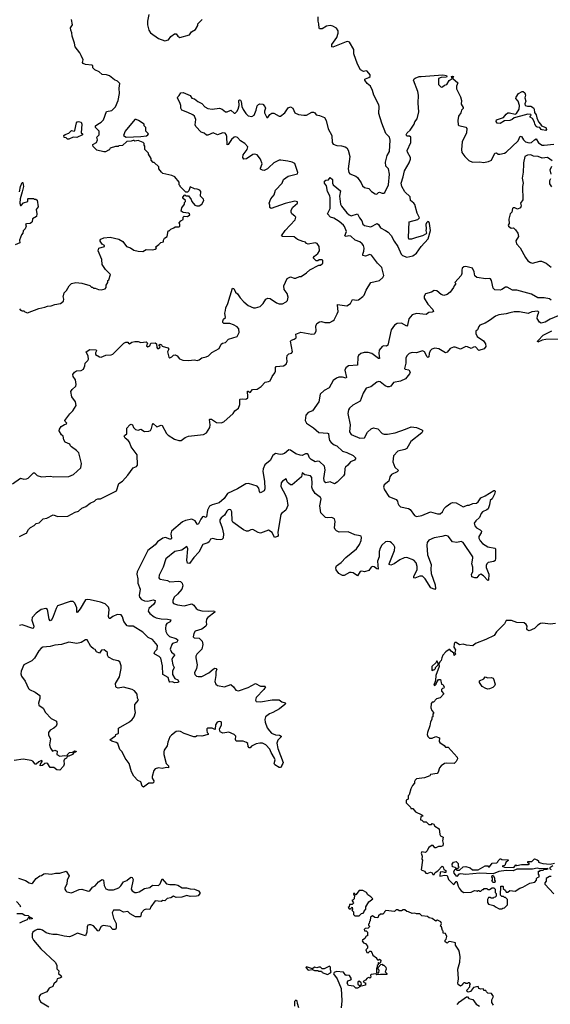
# Model space of a CAD drawing. Extents: x 2240384 to 2404287, y 351326 to 526670.
# Tile 305 of 309: x 2355358 to 2361386, y 500495 to 511693. Entities that reach past the tile are written whole.
import ezdxf

# ---------------------------------------------------------------- set-up
doc = ezdxf.new("R2010")
doc.units = 0

msp = doc.modelspace()

# ---------------------------------------------------------------- linework, layer by layer
at = {"layer": '0CON20XD'}
for points in [[(2356825, 511750), (2356809, 511675), (2356810, 511635), (2356823, 511575), (2356845, 511542), (2356935, 511480), (2357005, 511452), (2357050, 511465), (2357075, 511502), (2357115, 511530), (2357135, 511530), (2357154, 511504), (2357175, 511490), (2357285, 511520), (2357310, 511555), (2357355, 511580), (2357382, 511628), (2357380, 511645), (2357430, 511695)], [(2356907, 509113), (2356940, 509135), (2356962, 509158), (2356990, 509165), (2356990, 509185), (2357003, 509207), (2357032, 509228), (2357045, 509290), (2357055, 509290), (2357075, 509312), (2357110, 509325), (2357123, 509337), (2357165, 509337), (2357175, 509343), (2357177, 509365), (2357168, 509382), (2357190, 509405), (2357215, 509420), (2357214, 509446), (2357225, 509457), (2357265, 509454), (2357290, 509475), (2357287, 509485), (2357275, 509491), (2357215, 509498), (2357192, 509515), (2357198, 509552), (2357230, 509595), (2357230, 509615), (2357240, 509625), (2357240, 509635), (2357212, 509662), (2357210, 509675), (2357235, 509700), (2357245, 509690), (2357275, 509690), (2357307, 509647), (2357312, 509625), (2357348, 509585), (2357370, 509575), (2357395, 509574), (2357428, 509595), (2357448, 509635), (2357445, 509650), (2357412, 509685), (2357417, 509737), (2357405, 509752), (2357375, 509766), (2357345, 509770), (2357295, 509790), (2357280, 509745), (2357265, 509730), (2357245, 509730), (2357180, 509795), (2357180, 509805), (2357170, 509815), (2357170, 509845), (2357120, 509905), (2357085, 509922), (2356985, 509943), (2356967, 509957), (2356940, 509995), (2356938, 510018), (2356885, 510070), (2356875, 510070), (2356850, 510095), (2356850, 510115), (2356820, 510165), (2356820, 510175), (2356780, 510215), (2356780, 510255), (2356770, 510265), (2356770, 510285), (2356760, 510295), (2356705, 510318), (2356665, 510310), (2356655, 510320), (2356645, 510320), (2356625, 510310), (2356573, 510307), (2356525, 510260), (2356485, 510258), (2356475, 510250), (2356445, 510250), (2356385, 510230), (2356375, 510210), (2356365, 510210), (2356332, 510188), (2356315, 510188), (2356235, 510210), (2356191, 510251), (2356188, 510265), (2356190, 510275), (2356232, 510295), (2356243, 510325), (2356233, 510355), (2356260, 510385), (2356262, 510425), (2356220, 510465), (2356218, 510485), (2356244, 510506), (2356285, 510527), (2356310, 510555), (2356345, 510648), (2356405, 510660), (2356445, 510700), (2356476, 510775), (2356493, 510855), (2356488, 510915), (2356497, 510967), (2356470, 510995), (2356435, 511010), (2356378, 511055), (2356345, 511067), (2356295, 511070), (2356260, 511100), (2356213, 511123), (2356190, 511145), (2356187, 511167), (2356177, 511177), (2356105, 511183), (2356078, 511195), (2356072, 511205), (2356078, 511235), (2356057, 511287), (2356042, 511315), (2355988, 511385), (2355982, 511425), (2355953, 511505), (2355950, 511545), (2355937, 511575), (2355935, 511600), (2355958, 511635), (2355947, 511695)], [(2359251, 509805), (2359275, 509786), (2359325, 509774), (2359355, 509740), (2359395, 509712), (2359415, 509710), (2359433, 509727), (2359445, 509730), (2359475, 509719), (2359495, 509720), (2359505, 509728), (2359546, 509815), (2359560, 509935), (2359546, 509995), (2359518, 510028), (2359514, 510074), (2359531, 510149), (2359558, 510195), (2359568, 510322), (2359560, 510355), (2359517, 510397), (2359472, 510515), (2359437, 510627), (2359442, 510705), (2359438, 510725), (2359382, 510835), (2359367, 510887), (2359342, 510935), (2359306, 510966), (2359277, 511005), (2359278, 511015), (2359285, 511020), (2359325, 511034), (2359340, 511045), (2359340, 511065), (2359307, 511107), (2359295, 511110), (2359265, 511102), (2359231, 511121), (2359195, 511188), (2359152, 511305), (2359154, 511354), (2359105, 511437), (2359085, 511444), (2359065, 511442), (2358915, 511382), (2358903, 511383), (2358905, 511410), (2358959, 511491), (2358975, 511538), (2358976, 511566), (2358956, 511595), (2358915, 511618), (2358885, 511626), (2358845, 511618), (2358795, 511589), (2358765, 511589), (2358759, 511595), (2358757, 511645), (2358748, 511675), (2358750, 511725)], [(2355355, 505814), (2355425, 505848), (2355436, 505854), (2355457, 505895), (2355481, 505919), (2355521, 505939), (2355546, 505964), (2355578, 505972), (2355624, 506016), (2355666, 506024), (2355739, 506061), (2355792, 506042), (2355905, 506047), (2355988, 506092), (2356025, 506103), (2356063, 506137), (2356110, 506155), (2356157, 506193), (2356207, 506215), (2356225, 506236), (2356245, 506243), (2356275, 506242), (2356457, 506335), (2356483, 506417), (2356525, 506446), (2356588, 506512), (2356645, 506597), (2356685, 506613), (2356696, 506625), (2356692, 506745), (2356624, 506834), (2356606, 506886), (2356589, 506905), (2356556, 506935), (2356544, 506956), (2356547, 506965), (2356576, 506984), (2356575, 507048), (2356608, 507085), (2356625, 507093), (2356639, 507085), (2356649, 507055), (2356675, 507032), (2356704, 507026), (2356735, 507036), (2356775, 507010), (2356826, 507014), (2356845, 507022), (2356856, 507045), (2356865, 507090), (2356875, 507100), (2356915, 507063), (2356965, 507082), (2356976, 507076), (2357025, 506988), (2357045, 506967), (2357115, 506921), (2357165, 506906), (2357192, 506908), (2357239, 506941), (2357275, 506958), (2357445, 506976), (2357480, 506995), (2357516, 507054), (2357520, 507085), (2357514, 507145), (2357519, 507151), (2357535, 507150), (2357595, 507112), (2357645, 507109), (2357675, 507118), (2357781, 507215), (2357801, 507245), (2357844, 507276), (2357858, 507315), (2357857, 507373), (2357862, 507378), (2357885, 507382), (2357925, 507376), (2357935, 507381), (2357948, 507392), (2357950, 507405), (2357944, 507466), (2357955, 507468), (2357975, 507452), (2358002, 507485), (2358055, 507492), (2358100, 507520), (2358145, 507571), (2358185, 507576), (2358203, 507587), (2358226, 507634), (2358257, 507675), (2358264, 507695), (2358264, 507736), (2358272, 507748), (2358354, 507756), (2358384, 507775), (2358398, 507805), (2358392, 507845), (2358397, 507873), (2358415, 507893), (2358445, 507900), (2358457, 507915), (2358434, 508035), (2358445, 508048), (2358475, 508058), (2358497, 508075), (2358500, 508085), (2358493, 508117), (2358552, 508138), (2358675, 508116), (2358705, 508120), (2358715, 508127), (2358726, 508154), (2358723, 508207), (2358734, 508236), (2358765, 508257), (2358785, 508261), (2358825, 508248), (2358882, 508248), (2358915, 508266), (2358929, 508281), (2358965, 508346), (2358976, 508375), (2358967, 508445), (2358970, 508455), (2359075, 508439), (2359115, 508466), (2359138, 508512), (2359185, 508502), (2359205, 508508), (2359257, 508543), (2359271, 508559), (2359292, 508615), (2359345, 508703), (2359445, 508726), (2359485, 508762), (2359493, 508785), (2359473, 508875), (2359422, 508922), (2359353, 509013), (2359335, 509021), (2359285, 509005), (2359255, 509010), (2359255, 509025), (2359269, 509061), (2359271, 509095), (2359264, 509125), (2359247, 509145), (2359223, 509165), (2359167, 509187), (2359120, 509230), (2359095, 509236), (2359065, 509228), (2359053, 509233), (2359069, 509285), (2359049, 509339), (2359036, 509355), (2358987, 509397), (2358925, 509434), (2358888, 509448), (2358853, 509483), (2358883, 509545), (2358884, 509665), (2358880, 509690), (2358855, 509738), (2358842, 509802), (2358822, 509835), (2358822, 509855), (2358835, 509868), (2358865, 509872), (2358885, 509898), (2358910, 509875), (2358912, 509835), (2358920, 509815), (2359002, 509745), (2358990, 509685), (2359004, 509595), (2359013, 509573), (2359075, 509496), (2359102, 509472), (2359125, 509463), (2359196, 509485), (2359219, 509439), (2359245, 509405), (2359256, 509366), (2359275, 509352), (2359345, 509338), (2359418, 509375), (2359433, 509365), (2359456, 509326), (2359512, 509295), (2359545, 509275), (2359578, 509238), (2359612, 509172), (2359652, 509112), (2359692, 509025), (2359705, 509010), (2359755, 508992), (2359823, 509007), (2359865, 509036), (2359919, 509115), (2360000, 509200), (2360023, 509295), (2360014, 509374), (2360005, 509393), (2359993, 509397), (2359978, 509382), (2359973, 509365), (2359976, 509315), (2359971, 509295), (2359980, 509265), (2359975, 509258), (2359935, 509233), (2359864, 509216), (2359810, 509195), (2359780, 509195), (2359776, 509215), (2359781, 509395), (2359880, 509420), (2359899, 509441), (2359873, 509493), (2359845, 509591), (2359835, 509607), (2359796, 509635), (2359795, 509677), (2359734, 509734), (2359698, 509795), (2359691, 509835), (2359715, 509905), (2359728, 509975), (2359782, 510065), (2359798, 510105), (2359796, 510125), (2359763, 510185), (2359760, 510205), (2359802, 510295), (2359801, 510355), (2359785, 510368), (2359755, 510368), (2359748, 510385), (2359759, 510405), (2359795, 510438), (2359838, 510505), (2359848, 510532), (2359875, 510565), (2359891, 510645), (2359883, 510745), (2359887, 510835), (2359879, 510875), (2359833, 511005), (2359840, 511020), (2359852, 511028), (2359895, 511045), (2359920, 511045)], [(2359920, 511045), (2360166, 511066), (2360205, 511057), (2360211, 511045), (2360205, 511040), (2360145, 511034), (2360116, 511024), (2360116, 510955), (2360145, 510927), (2360161, 510929), (2360182, 510948), (2360211, 510955), (2360238, 511002), (2360270, 511025), (2360262, 511045), (2360275, 511050), (2360290, 511045), (2360280, 511035), (2360280, 511025), (2360337, 510975), (2360320, 510935), (2360319, 510905), (2360366, 510816), (2360376, 510775), (2360373, 510733), (2360396, 510695), (2360396, 510684), (2360377, 510665), (2360369, 510635), (2360344, 510596), (2360334, 510545), (2360338, 510498), (2360348, 510488), (2360425, 510469), (2360439, 510455), (2360432, 510405), (2360384, 510305), (2360376, 510215), (2360382, 510182), (2360416, 510136), (2360460, 510090), (2360501, 510071), (2360585, 510076), (2360625, 510070), (2360685, 510079), (2360716, 510095), (2360756, 510174), (2360775, 510177), (2360795, 510164), (2360814, 510164), (2360865, 510174), (2360883, 510185), (2361020, 510315), (2361045, 510367), (2361057, 510365), (2361080, 510325), (2361105, 510304), (2361144, 510294), (2361174, 510296), (2361205, 510326), (2361225, 510336), (2361253, 510293), (2361295, 510266), (2361315, 510264), (2361425, 510277)], [(2355275, 506413), (2355365, 506480), (2355406, 506466), (2355435, 506469), (2355455, 506480), (2355515, 506539), (2355525, 506539), (2355557, 506507), (2355605, 506492), (2355705, 506500), (2355745, 506494), (2355915, 506496), (2355970, 506520), (2356054, 506596), (2356060, 506645), (2356028, 506768), (2356002, 506795), (2355945, 506833), (2355933, 506845), (2355928, 506865), (2355875, 506889), (2355858, 506915), (2355852, 506955), (2355832, 506972), (2355807, 507015), (2355809, 507035), (2355828, 507065), (2355865, 507090), (2355888, 507095), (2355892, 507105), (2355874, 507124), (2355872, 507135), (2355928, 507212), (2355963, 507245), (2356001, 507305), (2355993, 507345), (2355949, 507405), (2355940, 507465), (2355954, 507486), (2355995, 507523), (2356000, 507545), (2355992, 507595), (2355966, 507635), (2355963, 507657), (2355981, 507685), (2356002, 507698), (2356056, 507704), (2356082, 507718), (2356096, 507755), (2356100, 507785), (2356133, 507815), (2356138, 507832), (2356134, 507865), (2356112, 507915), (2356155, 507943), (2356228, 507938), (2356232, 507925), (2356218, 507902), (2356220, 507885), (2356265, 507857), (2356285, 507853), (2356335, 507876), (2356395, 507880), (2356415, 507889), (2356542, 508015), (2356565, 508027), (2356587, 508027), (2356594, 508014), (2356605, 508008), (2356633, 508027), (2356665, 508032), (2356705, 508032), (2356735, 508020), (2356795, 508028), (2356808, 508015), (2356800, 507985), (2356815, 507973), (2356835, 507983), (2356848, 508012), (2356895, 508017), (2356910, 508005), (2356914, 507965), (2356924, 507954), (2356936, 507954), (2356948, 507965), (2356952, 507975), (2356942, 507985), (2356942, 507995), (2356955, 508002), (2356968, 507995), (2356975, 507980), (2357039, 507959), (2357052, 507945), (2357036, 507914), (2357051, 507855), (2357065, 507846), (2357085, 507858), (2357105, 507876), (2357125, 507880), (2357145, 507868), (2357174, 507834), (2357211, 507821), (2357275, 507818), (2357344, 507824), (2357375, 507817), (2357398, 507825), (2357425, 507847), (2357475, 507857), (2357501, 507869), (2357542, 507908), (2357622, 507955), (2357646, 508004), (2357660, 508015), (2357695, 508023), (2357729, 508061), (2357829, 508091), (2357852, 508135), (2357847, 508177), (2357829, 508199), (2357785, 508223), (2357745, 508236), (2357677, 508237), (2357667, 508247), (2357664, 508265), (2357673, 508285), (2357696, 508305), (2357687, 508355), (2357697, 508385), (2357698, 508415), (2357723, 508465), (2357775, 508638), (2357792, 508635), (2357809, 508595), (2357833, 508573), (2357861, 508531), (2357905, 508482), (2357955, 508442), (2358015, 508416), (2358035, 508414), (2358088, 508432), (2358125, 508465), (2358155, 508515), (2358175, 508527), (2358205, 508521), (2358275, 508474), (2358305, 508463), (2358345, 508463), (2358385, 508483), (2358400, 508500), (2358406, 508536), (2358395, 508578), (2358362, 508625), (2358358, 508665), (2358395, 508751), (2358435, 508769), (2358475, 508752), (2358495, 508752), (2358535, 508772), (2358555, 508773), (2358615, 508812), (2358655, 508848), (2358755, 508900), (2358775, 508900), (2358800, 508925), (2358800, 508955), (2358795, 508960), (2358758, 508962), (2358745, 508950), (2358725, 508950), (2358692, 508985), (2358707, 509005), (2358746, 509034), (2358765, 509064), (2358759, 509115), (2358737, 509147), (2358714, 509154), (2358635, 509140), (2358617, 509147), (2358605, 509162), (2358575, 509169), (2358515, 509194), (2358475, 509222), (2358342, 509225), (2358331, 509235), (2358375, 509296), (2358489, 509415), (2358493, 509445), (2358485, 509459), (2358451, 509485), (2358442, 509505), (2358442, 509525), (2358461, 509559), (2358512, 509605), (2358515, 509620), (2358485, 509629), (2358375, 509604), (2358215, 509544), (2358198, 509555), (2358200, 509585), (2358192, 509605), (2358211, 509655), (2358248, 509702), (2358265, 509754), (2358341, 509835), (2358356, 509875), (2358408, 509912), (2358515, 509940), (2358517, 509955), (2358485, 510058), (2358455, 510074), (2358405, 510084), (2358325, 510096), (2358305, 510094), (2358245, 510066), (2358188, 510012), (2358171, 509995), (2358135, 509979), (2358115, 509980), (2358095, 509992), (2358092, 510005), (2358114, 510055), (2358092, 510105), (2358056, 510156), (2358025, 510163), (2358005, 510159), (2357935, 510112), (2357904, 510105), (2357894, 510124), (2357898, 510155), (2357943, 510215), (2357949, 510245), (2357915, 510283), (2357867, 510315), (2357832, 510352), (2357815, 510359), (2357795, 510356), (2357765, 510329), (2357725, 510272), (2357715, 510268), (2357712, 510365), (2357705, 510388), (2357691, 510401), (2357665, 510406), (2357605, 510382), (2357555, 510404), (2357495, 510379), (2357479, 510379), (2357455, 510401), (2357418, 510415), (2357359, 510479), (2357352, 510495), (2357357, 510557), (2357342, 510595), (2357325, 510611), (2357269, 510639), (2357199, 510665), (2357187, 510685), (2357188, 510715), (2357181, 510741), (2357150, 510805), (2357153, 510817), (2357169, 510831), (2357188, 510862), (2357215, 510866), (2357295, 510831), (2357312, 510802), (2357345, 510792), (2357382, 510762), (2357425, 510739), (2357461, 510701), (2357495, 510683), (2357545, 510676), (2357626, 510686), (2357659, 510675), (2357695, 510643), (2357715, 510644), (2357755, 510663), (2357795, 510629), (2357805, 510630), (2357823, 510647), (2357838, 510675), (2357850, 510715), (2357847, 510773), (2357855, 510780), (2357865, 510778), (2357875, 510762), (2357882, 510705), (2357895, 510673), (2357926, 510625), (2357955, 510600), (2357995, 510591), (2358022, 510605), (2358046, 510664), (2358057, 510713), (2358071, 510729), (2358085, 510734), (2358120, 510730), (2358144, 510704), (2358150, 510685), (2358137, 510653), (2358138, 510635), (2358165, 510580), (2358175, 510580), (2358201, 510615), (2358222, 510628), (2358245, 510629), (2358305, 510594), (2358322, 510595), (2358371, 510635), (2358409, 510691), (2358435, 510701), (2358461, 510685), (2358485, 510634), (2358525, 510614), (2358584, 510606), (2358615, 510608), (2358675, 510640), (2358695, 510642), (2358709, 510635), (2358725, 510610), (2358765, 510604), (2358819, 510579), (2358840, 510545), (2358861, 510451), (2358904, 510374), (2358909, 510295), (2358918, 510278), (2358961, 510261), (2359015, 510258), (2359055, 510247), (2359074, 510234), (2359089, 510209), (2359108, 510135), (2359091, 509995), (2359098, 509955), (2359110, 509941), (2359175, 509913), (2359195, 509898), (2359238, 509838), (2359251, 509805)], [(2361335, 510434), (2361295, 510439), (2361282, 510445), (2361267, 510467), (2361235, 510470), (2361225, 510478), (2361209, 510505), (2361208, 510528), (2361185, 510568), (2361158, 510585), (2361158, 510595), (2361168, 510605), (2361165, 510616), (2361125, 510619), (2361105, 510609), (2360975, 510577), (2360954, 510556), (2360925, 510546), (2360865, 510543), (2360815, 510511), (2360784, 510515), (2360772, 510535), (2360774, 510555), (2360855, 510579), (2360885, 510618), (2360905, 510633), (2360924, 510634), (2360985, 510620), (2361003, 510627), (2361032, 510675), (2361037, 510715), (2361020, 510765), (2360996, 510795), (2360997, 510813), (2361024, 510855), (2361065, 510877), (2361076, 510875), (2361095, 510859), (2361104, 510835), (2361096, 510805), (2361107, 510765), (2361097, 510735), (2361102, 510715), (2361125, 510708), (2361165, 510709), (2361195, 510691), (2361204, 510675), (2361208, 510638), (2361225, 510612), (2361234, 510575), (2361252, 510532), (2361274, 510504), (2361286, 510486), (2361336, 510466), (2361341, 510445), (2361335, 510434)], [(2355915, 510332), (2355900, 510335), (2355885, 510350), (2355862, 510352), (2355860, 510375), (2355873, 510387), (2355915, 510402), (2355945, 510432), (2355975, 510426), (2355985, 510433), (2356002, 510518), (2356010, 510530), (2356026, 510534), (2356055, 510526), (2356064, 510504), (2356056, 510406), (2356070, 510395), (2356072, 510385), (2356006, 510354), (2355965, 510358), (2355915, 510332)], [(2356568, 510358), (2356735, 510364), (2356797, 510373), (2356815, 510382), (2356822, 510395), (2356790, 510425), (2356790, 510465), (2356770, 510485), (2356770, 510505), (2356707, 510547), (2356682, 510558), (2356665, 510558), (2356554, 510426), (2356537, 510375), (2356568, 510358)], [(2361406, 510086), (2361355, 510124), (2361295, 510119), (2361248, 510138), (2361195, 510139), (2361164, 510154), (2361125, 510153), (2361095, 510137), (2361080, 510065), (2361083, 510015), (2361076, 509994), (2361078, 509958), (2361068, 509892), (2361076, 509835), (2361071, 509795), (2361073, 509645), (2361048, 509605), (2361053, 509575), (2361046, 509554), (2361015, 509538), (2360983, 509553), (2360965, 509552), (2360958, 509545), (2360948, 509505), (2360930, 509485), (2360916, 509425), (2360918, 509375), (2360908, 509355), (2360910, 509345), (2360943, 509323), (2360968, 509325), (2360992, 509302), (2361016, 509265), (2361024, 509225), (2360994, 509176), (2361000, 509145), (2361045, 509097), (2361105, 508987), (2361132, 508952), (2361160, 508930), (2361185, 508922), (2361265, 508946), (2361285, 508946), (2361339, 508925), (2361395, 508880)], [(2361394, 509935), (2361384, 509985), (2361404, 510025)], [(2355354, 509736), (2355366, 509795), (2355385, 509840), (2355395, 509840), (2355399, 509795), (2355384, 509736), (2355362, 509655), (2355360, 509605), (2355365, 509580), (2355375, 509580), (2355399, 509611), (2355450, 509625), (2355450, 509655), (2355455, 509660), (2355515, 509660), (2355523, 509653), (2355542, 509652), (2355555, 509640), (2355566, 509565), (2355546, 509534), (2355553, 509485), (2355548, 509455), (2355504, 509426), (2355500, 509395), (2355492, 509385), (2355475, 509374), (2355435, 509372), (2355424, 509366), (2355430, 509345), (2355418, 509315), (2355398, 509292), (2355392, 509265), (2355377, 509245), (2355357, 509185), (2355360, 509155), (2355307, 509133)], [(2361405, 509790), (2361382, 509825), (2361381, 509865), (2361390, 509885)], [(2355356, 508406), (2355365, 508390), (2355375, 508390), (2355385, 508380), (2355405, 508380), (2355415, 508370), (2355445, 508360), (2355575, 508408), (2355645, 508422), (2355674, 508436), (2355715, 508438), (2355755, 508452), (2355820, 508465), (2355857, 508493), (2355860, 508515), (2355850, 508545), (2355857, 508553), (2355862, 508585), (2355889, 508611), (2355918, 508665), (2355945, 508692), (2355995, 508702), (2356065, 508698), (2356155, 508670), (2356175, 508650), (2356185, 508650), (2356195, 508640), (2356215, 508640), (2356253, 508623), (2356285, 508622), (2356328, 508632), (2356340, 508645), (2356340, 508675), (2356360, 508705), (2356360, 508725), (2356370, 508735), (2356390, 508795), (2356331, 508851), (2356295, 508910), (2356290, 508965), (2356248, 509065), (2356257, 509093), (2356320, 509115), (2356320, 509125), (2356295, 509138), (2356270, 509175), (2356270, 509185), (2356280, 509195), (2356315, 509212), (2356385, 509218), (2356485, 509198), (2356529, 509169), (2356570, 509115), (2356615, 509098), (2356653, 509073), (2356705, 509060), (2356755, 509058), (2356795, 509080), (2356865, 509077), (2356896, 509084), (2356910, 509095), (2356900, 509105), (2356907, 509113)], [(2361394, 508504), (2361375, 508517), (2361315, 508530), (2361245, 508528), (2361172, 508572), (2361006, 508616), (2360955, 508618), (2360895, 508651), (2360875, 508650), (2360836, 508624), (2360815, 508618), (2360755, 508621), (2360738, 508638), (2360718, 508725), (2360705, 508744), (2360695, 508750), (2360655, 508746), (2360552, 508762), (2360529, 508779), (2360519, 508825), (2360500, 508865), (2360426, 508886), (2360405, 508882), (2360386, 508865), (2360379, 508845), (2360380, 508805), (2360372, 508785), (2360300, 508705), (2360310, 508695), (2360308, 508685), (2360293, 508667), (2360287, 508645), (2360247, 508593), (2360215, 508568), (2360175, 508556), (2360146, 508566), (2360095, 508608), (2360065, 508614), (2360035, 508594), (2359967, 508573), (2359951, 508549), (2359953, 508525), (2359995, 508459), (2360051, 508395), (2360057, 508373), (2360044, 508366), (2360005, 508364), (2359975, 508340), (2359865, 508353), (2359815, 508336), (2359780, 508290), (2359762, 508218), (2359755, 508208), (2359695, 508241), (2359645, 508236), (2359615, 508219), (2359579, 508165), (2359540, 507990), (2359525, 507978), (2359495, 507982), (2359475, 507974), (2359442, 507935), (2359438, 507895), (2359445, 507840), (2359435, 507840), (2359357, 507897), (2359315, 507907), (2359271, 507909), (2359232, 507898), (2359205, 507875), (2359200, 507855), (2359196, 507764), (2359095, 507756), (2359062, 507735), (2359053, 507705), (2359070, 507625), (2359067, 507615), (2359025, 507627), (2358985, 507627), (2358955, 507616), (2358920, 507590), (2358874, 507506), (2358815, 507475), (2358772, 507435), (2358756, 507345), (2358685, 507246), (2358635, 507224), (2358608, 507195), (2358600, 507135), (2358615, 507105), (2358695, 507049), (2358755, 506997), (2358855, 506991), (2358865, 506986), (2358868, 506945), (2358879, 506905), (2358895, 506885), (2358931, 506859), (2358959, 506845), (2359024, 506785), (2359075, 506770), (2359145, 506737), (2359176, 506705), (2359160, 506685), (2359114, 506665), (2359084, 506625), (2359058, 506605), (2359051, 506589), (2359046, 506525), (2359036, 506504), (2358965, 506432), (2358935, 506414), (2358886, 506436), (2358837, 506427), (2358819, 506435), (2358812, 506475), (2358828, 506575), (2358820, 506615), (2358765, 506668), (2358745, 506671), (2358714, 506664), (2358669, 506689), (2358651, 506711), (2358636, 506746), (2358625, 506756), (2358605, 506756), (2358565, 506738), (2358545, 506739), (2358495, 506755), (2358435, 506796), (2358415, 506801), (2358365, 506760), (2358345, 506751), (2358315, 506749), (2358265, 506759), (2358232, 506735), (2358202, 506678), (2358141, 506629), (2358123, 506585), (2358121, 506555), (2358138, 506445), (2358143, 506357), (2358134, 506336), (2358095, 506312), (2358082, 506325), (2358073, 506365), (2358057, 506387), (2357957, 506417), (2357925, 506413), (2357833, 506357), (2357719, 506305), (2357681, 506249), (2357625, 506197), (2357545, 506176), (2357515, 506160), (2357493, 506115), (2357480, 506040), (2357475, 506032), (2357445, 506042), (2357433, 506037), (2357415, 506013), (2357385, 505951), (2357375, 505956), (2357350, 505995), (2357315, 506011), (2357242, 505998), (2357209, 505981), (2357083, 505877), (2357076, 505846), (2357082, 505795), (2357078, 505785), (2357065, 505783), (2357015, 505802), (2356982, 505795), (2356924, 505755), (2356895, 505719), (2356812, 505655), (2356691, 505415), (2356689, 505385), (2356701, 505335), (2356701, 505285), (2356726, 505215), (2356716, 505145), (2356719, 505125), (2356740, 505100), (2356775, 505083), (2356815, 505081), (2356873, 505093), (2356896, 505086), (2356893, 505065), (2356880, 505045), (2356825, 504995), (2356819, 504965), (2356835, 504939), (2356885, 504900), (2356909, 504889), (2356965, 504878)], [(2361475, 508323), (2361385, 508288), (2361326, 508254), (2361283, 508243), (2361262, 508252), (2361238, 508295), (2361240, 508325), (2361254, 508365), (2361245, 508378), (2361175, 508370), (2361135, 508352), (2361035, 508372), (2360975, 508369), (2360925, 508358), (2360885, 508346), (2360800, 508335), (2360765, 508322), (2360695, 508273), (2360645, 508243), (2360585, 508218), (2360572, 508205), (2360557, 508165), (2360540, 508150), (2360540, 508125), (2360555, 508091), (2360625, 508039), (2360650, 508005), (2360654, 507975), (2360635, 507950), (2360575, 507930), (2360535, 507973), (2360515, 507970), (2360485, 507953), (2360445, 507972), (2360425, 507974), (2360365, 507946), (2360305, 507969), (2360285, 507970), (2360247, 507953), (2360215, 507911), (2360195, 507904), (2360118, 507948), (2360073, 507957), (2360040, 507945), (2360021, 507925), (2360008, 507895), (2360005, 507860), (2359995, 507850), (2359985, 507857), (2359956, 507916), (2359935, 507927), (2359865, 507904), (2359815, 507908), (2359783, 507897), (2359755, 507870), (2359746, 507844), (2359746, 507785), (2359730, 507725), (2359738, 507718), (2359779, 507709), (2359794, 507685), (2359785, 507665), (2359740, 507610), (2359685, 507582), (2359605, 507568), (2359575, 507525), (2359555, 507516), (2359535, 507517), (2359508, 507528), (2359454, 507574), (2359436, 507576), (2359415, 507570), (2359345, 507516), (2359295, 507503), (2359259, 507445), (2359224, 507355), (2359143, 507307), (2359105, 507274), (2359092, 507255), (2359086, 507215), (2359111, 507085), (2359104, 507005), (2359124, 506975), (2359223, 506933), (2359275, 506939), (2359308, 507002), (2359351, 507039), (2359379, 507049), (2359425, 507040), (2359475, 506986), (2359498, 506978), (2359535, 506979), (2359625, 506994), (2359742, 507035), (2359805, 507064), (2359865, 507054), (2359925, 507030), (2359937, 507015), (2359928, 506995), (2359803, 506895), (2359754, 506816), (2359735, 506806), (2359655, 506786), (2359606, 506734), (2359596, 506665), (2359618, 506605), (2359660, 506565), (2359645, 506551), (2359580, 506520), (2359563, 506495), (2359553, 506445), (2359499, 506401), (2359491, 506375), (2359501, 506345), (2359550, 506270), (2359635, 506234), (2359650, 506215), (2359655, 506195), (2359665, 506170), (2359685, 506154), (2359773, 506133), (2359795, 506121), (2359844, 506055), (2359865, 506044), (2359925, 506052), (2360025, 506095), (2360105, 506074), (2360134, 506074), (2360162, 506095), (2360181, 506135), (2360202, 506158), (2360254, 506196), (2360275, 506202), (2360315, 506199), (2360395, 506154), (2360445, 506172), (2360465, 506171), (2360505, 506192), (2360546, 506195), (2360565, 506211), (2360595, 506254), (2360645, 506276), (2360745, 506340), (2360755, 506340), (2360758, 506325), (2360751, 506295), (2360726, 506245), (2360703, 506225), (2360695, 506175), (2360680, 506130), (2360665, 506117), (2360616, 506095), (2360599, 506075), (2360580, 506030), (2360538, 505995), (2360522, 505965), (2360530, 505935), (2360546, 505915), (2360590, 505890), (2360603, 505875), (2360599, 505855), (2360574, 505815), (2360575, 505795), (2360588, 505765), (2360615, 505734), (2360675, 505698), (2360755, 505684), (2360765, 505675), (2360765, 505565), (2360758, 505542), (2360745, 505532), (2360680, 505520), (2360664, 505506), (2360656, 505485), (2360656, 505464), (2360686, 505385), (2360685, 505317), (2360675, 505314), (2360628, 505368), (2360595, 505387), (2360575, 505376), (2360552, 505345), (2360528, 505345), (2360496, 505356), (2360492, 505385), (2360507, 505415), (2360506, 505466), (2360494, 505505), (2360507, 505567), (2360505, 505585), (2360395, 505748), (2360375, 505760), (2360325, 505746), (2360275, 505756), (2360227, 505817), (2360195, 505828), (2360155, 505815), (2360065, 505798), (2360007, 505773), (2359987, 505745), (2359983, 505715), (2359989, 505605), (2360032, 505495), (2360027, 505445), (2360033, 505395), (2360077, 505265), (2360080, 505225), (2360075, 505213), (2360030, 505230), (2359965, 505335), (2359935, 505363), (2359905, 505364), (2359845, 505342), (2359836, 505346), (2359837, 505365), (2359873, 505435), (2359875, 505475), (2359860, 505515), (2359834, 505544), (2359755, 505575), (2359725, 505572), (2359675, 505550), (2359612, 505505), (2359575, 505490), (2359556, 505495), (2359556, 505505), (2359617, 505655), (2359619, 505695), (2359610, 505715), (2359583, 505743), (2359565, 505754), (2359535, 505760), (2359515, 505753), (2359471, 505715), (2359451, 505681), (2359441, 505645), (2359441, 505585), (2359421, 505535), (2359430, 505445), (2359415, 505449), (2359385, 505471), (2359365, 505472), (2359352, 505465), (2359325, 505430), (2359276, 505414), (2359245, 505422), (2359225, 505416), (2359195, 505368), (2359145, 505400), (2359125, 505406), (2359104, 505406), (2359045, 505370), (2359025, 505373), (2358982, 505395), (2358952, 505435), (2358948, 505458), (2358955, 505481), (2359009, 505521), (2359061, 505575), (2359184, 505675), (2359218, 505725), (2359238, 505768), (2359242, 505805), (2359237, 505817), (2359225, 505824), (2359165, 505834), (2359089, 505869), (2358986, 505866), (2358958, 505878), (2358941, 505895), (2358933, 505915), (2358941, 505985), (2358934, 506015), (2358905, 506031), (2358855, 506026), (2358832, 506032), (2358779, 506085), (2358769, 506165), (2358783, 506245), (2358775, 506259), (2358714, 506304), (2358683, 506353), (2358676, 506375), (2358682, 506415), (2358676, 506485), (2358662, 506505), (2358598, 506518), (2358565, 506538), (2358559, 506495), (2358455, 506403), (2358435, 506403), (2358410, 506420), (2358398, 506435), (2358385, 506470), (2358344, 506446), (2358328, 506425), (2358324, 506385), (2358376, 506285), (2358394, 506245), (2358403, 506167), (2358380, 506115), (2358333, 506077), (2358326, 506065), (2358292, 505865), (2358294, 505826), (2358287, 505814), (2358254, 505805), (2358225, 505861), (2358185, 505887), (2358095, 505852), (2358065, 505859), (2358005, 505894), (2357985, 505892), (2357954, 505876), (2357935, 505876), (2357901, 505891), (2357778, 505978), (2357771, 505995), (2357766, 506096), (2357755, 506119), (2357745, 506124), (2357725, 506118), (2357711, 506105), (2357684, 506056), (2357645, 506028), (2357633, 506005), (2357632, 505985), (2357658, 505915), (2357672, 505845), (2357670, 505795), (2357655, 505781), (2357635, 505778), (2357595, 505780), (2357553, 505793), (2357525, 505786), (2357509, 505755), (2357495, 505743), (2357437, 505723), (2357394, 505636), (2357335, 505576), (2357285, 505508), (2357265, 505510), (2357258, 505545), (2357266, 505675), (2357255, 505700), (2357201, 505659), (2357121, 505645), (2357019, 505561), (2356988, 505465), (2356943, 505375), (2356939, 505345), (2356944, 505334), (2356955, 505329), (2357035, 505314), (2357065, 505301), (2357167, 505307), (2357185, 505304), (2357205, 505286), (2357212, 505255), (2357198, 505215), (2357152, 505158), (2357114, 505125), (2357096, 505086), (2357098, 505065), (2357105, 505054), (2357149, 505039), (2357225, 505026), (2357315, 505051), (2357335, 505036), (2357361, 504995), (2357385, 504981), (2357425, 504971), (2357505, 504966), (2357555, 504971), (2357569, 504965), (2357574, 504955), (2357495, 504895), (2357480, 504875), (2357476, 504846), (2357481, 504815), (2357474, 504795), (2357425, 504761), (2357351, 504739), (2357335, 504712), (2357329, 504675), (2357341, 504661), (2357395, 504658), (2357409, 504649), (2357431, 504625), (2357438, 504585), (2357427, 504535), (2357369, 504475), (2357360, 504455), (2357358, 504435), (2357374, 504355), (2357365, 504315), (2357344, 504265), (2357346, 504245), (2357365, 504226), (2357385, 504221), (2357425, 504224), (2357507, 504263), (2357555, 504305), (2357576, 504316), (2357588, 504315), (2357598, 504305), (2357586, 504275)], [(2361481, 508059), (2361334, 508056), (2361293, 508047), (2361244, 508024), (2361242, 508035), (2361248, 508045), (2361305, 508105), (2361405, 508154)], [(2356965, 504878), (2357035, 504875), (2357075, 504867), (2357066, 504845), (2357031, 504825), (2357017, 504805), (2357013, 504767), (2357018, 504735), (2357034, 504704), (2357058, 504678), (2357130, 504655), (2357149, 504645), (2357154, 504635), (2357142, 504615), (2357095, 504597), (2357085, 504588), (2357068, 504535), (2357081, 504501), (2357114, 504475), (2357116, 504465), (2357092, 504435), (2357086, 504415), (2357097, 504357), (2357111, 504325), (2357094, 504285), (2357094, 504245), (2357121, 504201), (2357155, 504184), (2357166, 504164), (2357154, 504154), (2357115, 504152), (2357095, 504162), (2357065, 504158), (2357055, 504170), (2357045, 504212), (2356982, 504245), (2356981, 504345), (2356960, 504430), (2356942, 504452), (2356891, 504475), (2356884, 504485), (2356891, 504509), (2356920, 504535), (2356924, 504575), (2356868, 504645), (2356816, 504666), (2356756, 504726), (2356645, 504795), (2356594, 504794), (2356579, 504799), (2356539, 504849), (2356525, 504903), (2356510, 504925), (2356465, 504929), (2356415, 504904), (2356385, 504881), (2356375, 504882), (2356368, 504905), (2356373, 504983), (2356365, 505012), (2356328, 505048), (2356275, 505070), (2356160, 505095), (2356125, 505100), (2356105, 505096), (2356045, 504993), (2356015, 504954), (2356005, 504952), (2356008, 505005), (2355985, 505056), (2355965, 505075), (2355930, 505075), (2355788, 505025), (2355772, 504998), (2355736, 504905), (2355718, 504862), (2355705, 504857), (2355691, 504875), (2355672, 504985), (2355655, 504996), (2355603, 504985), (2355544, 504945), (2355498, 504895), (2355496, 504865), (2355518, 504795), (2355514, 504775), (2355505, 504769), (2355385, 504809), (2355355, 504802)], [(2361445, 504824), (2361385, 504818), (2361302, 504828), (2361274, 504826), (2361244, 504806), (2361205, 504767), (2361145, 504744), (2361122, 504755), (2361118, 504765), (2361122, 504795), (2361112, 504815), (2361090, 504835), (2361007, 504837), (2360945, 504858), (2360885, 504860), (2360865, 504820), (2360775, 504730), (2360749, 504691), (2360655, 504642), (2360535, 504598), (2360507, 504573), (2360435, 504578), (2360395, 504592), (2360355, 504582), (2360315, 504609), (2360302, 504608), (2360294, 504595), (2360291, 504555), (2360308, 504525), (2360300, 504495), (2360307, 504475), (2360295, 504460), (2360290, 504490), (2360260, 504510), (2360245, 504530), (2360235, 504530), (2360199, 504505), (2360166, 504464), (2360152, 504435), (2360147, 504403), (2360132, 504388), (2360120, 504365), (2360122, 504335), (2360084, 504236), (2360083, 504177), (2360062, 504125), (2360075, 504120), (2360090, 504135), (2360090, 504145), (2360115, 504190), (2360138, 504188), (2360150, 504135), (2360165, 504130), (2360180, 504105), (2360178, 504092), (2360162, 504088), (2360150, 504075), (2360150, 504055), (2360178, 504025), (2360135, 503980), (2360093, 503967), (2360058, 503932), (2360045, 503930), (2360032, 503915), (2360028, 503868), (2360038, 503838), (2360060, 503815), (2360060, 503805), (2360050, 503795), (2360050, 503765), (2360040, 503755), (2360040, 503735), (2360023, 503707), (2360019, 503661), (2359990, 503585), (2359987, 503565), (2359995, 503540), (2360015, 503522), (2360045, 503523), (2360085, 503542), (2360126, 503526), (2360122, 503485), (2360131, 503471), (2360180, 503440), (2360195, 503420), (2360225, 503420), (2360328, 503305), (2360330, 503285), (2360318, 503255), (2360295, 503232), (2360204, 503236), (2360185, 503232), (2360145, 503207), (2360126, 503184), (2360113, 503135), (2360102, 503118), (2360025, 503108), (2360017, 503093), (2359955, 503070), (2359865, 503058), (2359852, 503045), (2359843, 503027), (2359842, 503008), (2359820, 502985), (2359802, 502945), (2359782, 502878), (2359770, 502865), (2359772, 502828), (2359750, 502815), (2359750, 502785), (2359798, 502738), (2359802, 502722), (2359825, 502720), (2359854, 502684), (2359925, 502650), (2359940, 502635), (2359915, 502630), (2359912, 502592), (2359925, 502590), (2359945, 502570), (2359975, 502570), (2360005, 502540), (2360035, 502540), (2360045, 502550), (2360058, 502548), (2360075, 502520), (2360125, 502490), (2360130, 502425), (2360140, 502410), (2360168, 502395), (2360160, 502355), (2360168, 502325), (2360163, 502297), (2360145, 502290), (2360115, 502291), (2360085, 502273), (2360075, 502273), (2360055, 502300), (2360035, 502300), (2360015, 502280), (2360005, 502280), (2359985, 502240), (2359970, 502225), (2359965, 502220), (2359925, 502227), (2359918, 502215), (2359929, 502179), (2359928, 502145), (2359932, 502135), (2359920, 502025), (2359955, 502010), (2359970, 501985), (2359985, 501982), (2360025, 501998), (2360045, 501990), (2360052, 501972), (2360065, 501970), (2360077, 501993), (2360108, 502012), (2360157, 502067), (2360167, 502057), (2360177, 502027), (2360198, 502015), (2360200, 501995), (2360185, 501992), (2360165, 502002), (2360134, 501996), (2360132, 501952), (2360185, 501962), (2360215, 501960), (2360230, 501915), (2360285, 501858), (2360295, 501860), (2360315, 501890), (2360325, 501890), (2360338, 501838), (2360352, 501815), (2360374, 501784), (2360405, 501768), (2360485, 501770), (2360525, 501790), (2360547, 501787), (2360555, 501780), (2360565, 501790), (2360575, 501790), (2360585, 501780), (2360595, 501780), (2360615, 501800), (2360625, 501800), (2360635, 501810), (2360665, 501810), (2360675, 501800), (2360695, 501800), (2360725, 501820), (2360745, 501820), (2360760, 501805), (2360760, 501765), (2360770, 501755), (2360770, 501725), (2360758, 501712), (2360745, 501710), (2360735, 501700), (2360715, 501700), (2360705, 501710), (2360682, 501708), (2360672, 501685), (2360673, 501653), (2360682, 501632), (2360745, 501620), (2360762, 501602), (2360805, 501582), (2360835, 501582), (2360845, 501590), (2360867, 501593), (2360900, 501625), (2360898, 501688), (2360875, 501710), (2360865, 501710), (2360855, 501720), (2360835, 501720), (2360820, 501735), (2360822, 501838), (2360845, 501840), (2360850, 501835), (2360852, 501812), (2360878, 501788), (2360885, 501770), (2360905, 501770), (2360925, 501790), (2360985, 501780), (2361040, 501815), (2361075, 501828), (2361155, 501872), (2361210, 501885), (2361230, 501905), (2361230, 501925), (2361242, 501938), (2361260, 501945), (2361260, 501965), (2361250, 501975), (2361252, 502008), (2361265, 502010), (2361275, 502020), (2361305, 502020), (2361315, 502030), (2361345, 502030), (2361360, 502035), (2361355, 502038), (2361265, 502037), (2361235, 502042), (2361185, 502030), (2361005, 502031), (2360965, 502014), (2360885, 502016), (2360800, 502005), (2360735, 501980), (2360585, 501986), (2360425, 501971), (2360365, 501979), (2360346, 501974), (2360325, 501950), (2360293, 501985), (2360290, 502005), (2360305, 502030), (2360315, 502030), (2360325, 502020), (2360355, 502020), (2360395, 502060), (2360425, 502062), (2360477, 502047), (2360503, 502023), (2360565, 502023), (2360645, 502070), (2360675, 502070), (2360685, 502060), (2360695, 502060), (2360725, 502100), (2360778, 502102), (2360790, 502115), (2360792, 502128), (2360815, 502150), (2360825, 502150), (2360835, 502140), (2360908, 502138), (2360908, 502132), (2360882, 502108), (2360870, 502075), (2360840, 502065), (2360864, 502054), (2360965, 502051), (2360976, 502054), (2360995, 502080), (2361005, 502073), (2361057, 502083), (2361136, 502084), (2361150, 502095), (2361132, 502102), (2361132, 502118), (2361175, 502120), (2361205, 502150), (2361238, 502138), (2361250, 502125), (2361252, 502112), (2361273, 502103), (2361300, 502095), (2361385, 502088), (2361435, 502101)], [(2357586, 504275), (2357587, 504235), (2357573, 504165), (2357584, 504135), (2357605, 504121), (2357685, 504107), (2357755, 504131), (2357787, 504107), (2357815, 504066), (2357845, 504060), (2357955, 504099), (2358035, 504144), (2358093, 504113), (2358142, 504112), (2358150, 504105), (2358133, 504075), (2358046, 503985), (2358036, 503955), (2358045, 503940), (2358095, 503934), (2358225, 503957), (2358305, 503957), (2358334, 503934), (2358375, 503922), (2358380, 503915), (2358371, 503905), (2358308, 503855), (2358235, 503812), (2358195, 503798), (2358152, 503765), (2358141, 503735), (2358146, 503705), (2358170, 503640), (2358195, 503605), (2358220, 503580), (2358265, 503561), (2358308, 503555), (2358329, 503545), (2358329, 503535), (2358290, 503500), (2358279, 503465), (2358290, 503405), (2358349, 503245), (2358348, 503232), (2358334, 503216), (2358327, 503193), (2358315, 503188), (2358305, 503188), (2358255, 503218), (2358249, 503235), (2358259, 503275), (2358254, 503295), (2358215, 503358), (2358199, 503395), (2358154, 503444), (2358115, 503464), (2358085, 503466), (2358045, 503456), (2357990, 503430), (2357975, 503413), (2357965, 503413), (2357954, 503425), (2357951, 503461), (2357934, 503474), (2357895, 503487), (2357816, 503486), (2357809, 503505), (2357812, 503545), (2357794, 503564), (2357735, 503590), (2357665, 503579), (2357634, 503594), (2357628, 503625), (2357652, 503675), (2357652, 503695), (2357645, 503708), (2357625, 503712), (2357602, 503705), (2357582, 503675), (2357580, 503625), (2357575, 503620), (2357546, 503636), (2357490, 503635), (2357483, 503627), (2357483, 503607), (2357488, 503585), (2357500, 503575), (2357500, 503565), (2357426, 503544), (2357375, 503548), (2357355, 503538), (2357335, 503537), (2357225, 503576), (2357185, 503599), (2357165, 503601), (2357134, 503596), (2357083, 503555), (2357064, 503535), (2357040, 503475), (2357034, 503435), (2357000, 503385), (2356994, 503365), (2356994, 503335), (2357023, 503233), (2357049, 503205), (2357050, 503185), (2357025, 503188), (2356975, 503178), (2356935, 503183), (2356895, 503172), (2356880, 503155), (2356861, 503085), (2356863, 503065), (2356880, 503035), (2356878, 503015), (2356865, 503009), (2356825, 503010), (2356765, 502963), (2356748, 502975), (2356732, 503025), (2356701, 503041), (2356655, 503088), (2356628, 503138), (2356601, 503235), (2356554, 503294), (2356520, 503365), (2356495, 503392), (2356471, 503461), (2356455, 503473), (2356405, 503487), (2356382, 503502), (2356435, 503539), (2356447, 503545), (2356450, 503565), (2356475, 503573), (2356480, 503580), (2356480, 503635), (2356605, 503709), (2356636, 503735), (2356657, 503765), (2356673, 503815), (2356664, 503854), (2356667, 503903), (2356708, 503955), (2356697, 503977), (2356692, 504022), (2356661, 504061), (2356636, 504076), (2356535, 504100), (2356475, 504090), (2356456, 504096), (2356449, 504105), (2356446, 504145), (2356490, 504220), (2356509, 504315), (2356510, 504345), (2356495, 504389), (2356475, 504401), (2356425, 504413), (2356365, 504444), (2356354, 504464), (2356356, 504496), (2356317, 504527), (2356286, 504524), (2356265, 504490), (2356232, 504505), (2356215, 504530), (2356195, 504538), (2356167, 504565), (2356125, 504640), (2356105, 504640), (2356055, 504610), (2356005, 504598), (2355915, 504614), (2355834, 504586), (2355755, 504579), (2355705, 504564), (2355622, 504558), (2355601, 504545), (2355575, 504515), (2355525, 504432), (2355495, 504402), (2355404, 504356), (2355376, 504285), (2355371, 504255), (2355378, 504225), (2355421, 504171), (2355457, 504087), (2355470, 504075), (2355534, 504045), (2355585, 504005), (2355588, 503972), (2355572, 503918), (2355576, 503896), (2355625, 503861), (2355649, 503815), (2355715, 503746), (2355777, 503715), (2355778, 503682), (2355771, 503659), (2355745, 503636), (2355705, 503614), (2355686, 503585), (2355686, 503555), (2355706, 503515), (2355697, 503445), (2355708, 503408), (2355730, 503375), (2355755, 503384), (2355782, 503375), (2355779, 503335), (2355815, 503316), (2355865, 503323), (2355895, 503320), (2355900, 503335), (2355925, 503358), (2355958, 503362), (2355985, 503377), (2356000, 503375), (2355995, 503362), (2355972, 503358), (2355958, 503335), (2355915, 503317), (2355902, 503318), (2355888, 503295), (2355866, 503284), (2355858, 503265), (2355861, 503225), (2355856, 503204), (2355815, 503158), (2355780, 503160), (2355745, 503187), (2355705, 503189), (2355679, 503229), (2355665, 503238), (2355645, 503235), (2355615, 503212), (2355590, 503205), (2355593, 503227), (2355613, 503255), (2355612, 503265), (2355605, 503269), (2355575, 503253), (2355545, 503226), (2355535, 503226), (2355505, 503260), (2355489, 503269), (2355396, 503284), (2355295, 503268)], [(2360045, 504290), (2360055, 504300), (2360065, 504300), (2360080, 504315), (2360080, 504325), (2360110, 504355), (2360110, 504375), (2360095, 504400), (2360088, 504382), (2360040, 504335), (2360040, 504295), (2360045, 504290)], [(2360675, 504080), (2360655, 504087), (2360611, 504111), (2360583, 504155), (2360582, 504175), (2360630, 504195), (2360645, 504218), (2360677, 504207), (2360715, 504210), (2360735, 504202), (2360742, 504195), (2360760, 504135), (2360753, 504117), (2360733, 504097), (2360695, 504082), (2360675, 504080)], [(2360335, 502040), (2360315, 502040), (2360305, 502050), (2360275, 502060), (2360272, 502088), (2360285, 502110), (2360315, 502120), (2360338, 502098), (2360340, 502065), (2360350, 502055), (2360335, 502040)], [(2355345, 501931), (2355425, 501903), (2355465, 501876), (2355495, 501870), (2355506, 501875), (2355543, 501925), (2355585, 501955), (2355605, 501961), (2355632, 501978), (2355655, 501982), (2355715, 501973), (2355765, 501988), (2355815, 501987), (2355885, 502009), (2355919, 501955), (2355898, 501905), (2355894, 501865), (2355871, 501815), (2355870, 501805), (2355880, 501785), (2355894, 501774), (2355945, 501764), (2356035, 501802), (2356065, 501804), (2356135, 501783), (2356155, 501786), (2356184, 501826), (2356216, 501844), (2356251, 501889), (2356295, 501915), (2356308, 501905), (2356318, 501845), (2356338, 501808), (2356365, 501795), (2356425, 501795), (2356485, 501819), (2356508, 501842), (2356535, 501887), (2356575, 501901), (2356605, 501929), (2356625, 501939), (2356637, 501937), (2356645, 501915), (2356625, 501805), (2356634, 501784), (2356665, 501766), (2356685, 501765), (2356715, 501773), (2356775, 501810), (2356835, 501825), (2356865, 501850), (2356935, 501846), (2356954, 501866), (2356975, 501920), (2357025, 501866), (2357065, 501858), (2357125, 501858), (2357155, 501849), (2357205, 501819), (2357251, 501821), (2357295, 501807), (2357345, 501804), (2357388, 501785), (2357403, 501765), (2357403, 501755), (2357385, 501730), (2357365, 501724), (2357295, 501722), (2357255, 501732), (2357200, 501715), (2357135, 501708), (2357105, 501724), (2357075, 501706), (2357033, 501697), (2357005, 501671), (2356985, 501674), (2356965, 501664), (2356895, 501670), (2356847, 501605), (2356835, 501574), (2356793, 501577), (2356772, 501568), (2356737, 501533), (2356734, 501496), (2356725, 501489), (2356675, 501491), (2356612, 501525), (2356585, 501549), (2356535, 501542), (2356495, 501564), (2356425, 501566), (2356410, 501535), (2356424, 501475), (2356453, 501415), (2356454, 501365), (2356446, 501344), (2356415, 501344), (2356385, 501379), (2356305, 501390), (2356285, 501381), (2356261, 501339), (2356255, 501327), (2356245, 501331), (2356195, 501387), (2356165, 501400), (2356145, 501400), (2356133, 501395), (2356123, 501377), (2356119, 501315), (2356105, 501273), (2356016, 501304), (2355955, 501272), (2355925, 501263), (2355861, 501271), (2355785, 501290), (2355735, 501289), (2355696, 501296), (2355658, 501308), (2355617, 501337), (2355595, 501344), (2355555, 501344), (2355532, 501335), (2355508, 501315), (2355500, 501295), (2355501, 501255), (2355513, 501225), (2355596, 501126), (2355760, 500975), (2355779, 500939), (2355778, 500898), (2355803, 500875), (2355797, 500845), (2355828, 500818), (2355832, 500805), (2355823, 500797), (2355783, 500785), (2355776, 500754), (2355745, 500728), (2355733, 500697), (2355691, 500679), (2355665, 500638), (2355594, 500606), (2355578, 500585), (2355577, 500557)], [(2361415, 502070), (2361380, 502045), (2361380, 502035), (2361395, 502028)], [(2360755, 501880), (2360735, 501880), (2360720, 501895), (2360730, 501905), (2360730, 501935), (2360720, 501945), (2360725, 501960), (2360735, 501960), (2360750, 501935), (2360750, 501905), (2360760, 501895), (2360755, 501880)], [(2361395, 501950), (2361375, 501950), (2361340, 501925), (2361340, 501895), (2361322, 501878), (2361322, 501862), (2361425, 501750)], [(2359215, 501500), (2359242, 501528), (2359258, 501532), (2359270, 501545), (2359270, 501555), (2359290, 501575), (2359290, 501605), (2359325, 501660), (2359368, 501695), (2359348, 501718), (2359311, 501741), (2359296, 501766), (2359255, 501790), (2359215, 501790), (2359175, 501740), (2359158, 501758), (2359150, 501755), (2359150, 501745), (2359160, 501735), (2359157, 501693), (2359148, 501682), (2359130, 501675), (2359148, 501658), (2359150, 501645), (2359135, 501630), (2359105, 501630), (2359100, 501605), (2359090, 501595), (2359102, 501582), (2359115, 501580), (2359135, 501600), (2359140, 501575), (2359130, 501565), (2359150, 501545), (2359150, 501515), (2359165, 501500), (2359215, 501500)], [(2355322, 501665), (2355366, 501615), (2355358, 501602)], [(2360740, 500485), (2360720, 500515), (2360720, 500545), (2360740, 500585), (2360718, 500618), (2360675, 500620), (2360660, 500635), (2360655, 500650), (2360632, 500652), (2360625, 500670), (2360595, 500668), (2360573, 500673), (2360568, 500698), (2360513, 500687), (2360480, 500640), (2360454, 500634), (2360442, 500642), (2360438, 500655), (2360470, 500695), (2360470, 500715), (2360480, 500725), (2360468, 500738), (2360455, 500740), (2360445, 500730), (2360425, 500730), (2360415, 500740), (2360405, 500740), (2360390, 500725), (2360390, 500715), (2360365, 500700), (2360339, 500719), (2360334, 500735), (2360343, 500783), (2360336, 500894), (2360359, 500975), (2360361, 501035), (2360354, 501085), (2360345, 501112), (2360308, 501168), (2360310, 501195), (2360245, 501210), (2360230, 501205), (2360215, 501190), (2360190, 501205), (2360192, 501225), (2360204, 501236), (2360211, 501265), (2360195, 501300), (2360170, 501305), (2360170, 501325), (2360160, 501335), (2360150, 501375), (2360140, 501385), (2360148, 501415), (2360143, 501433), (2360105, 501450), (2360095, 501450), (2360085, 501440), (2360045, 501472), (2360008, 501478), (2359992, 501492), (2359925, 501500), (2359905, 501522), (2359865, 501522), (2359845, 501532), (2359815, 501528), (2359775, 501548), (2359755, 501550), (2359735, 501570), (2359715, 501570), (2359695, 501558), (2359668, 501558), (2359655, 501568), (2359635, 501570), (2359615, 501552), (2359518, 501562), (2359502, 501548), (2359500, 501535), (2359485, 501520), (2359455, 501520), (2359435, 501500), (2359425, 501480), (2359393, 501483), (2359365, 501502), (2359344, 501486), (2359340, 501445), (2359330, 501435), (2359327, 501413), (2359320, 501405), (2359320, 501395), (2359330, 501385), (2359328, 501372), (2359315, 501360), (2359283, 501357), (2359270, 501345), (2359275, 501330), (2359295, 501330), (2359310, 501315), (2359310, 501275), (2359292, 501268), (2359280, 501245), (2359254, 501226), (2359248, 501215), (2359264, 501194), (2359288, 501188), (2359310, 501155), (2359310, 501135), (2359290, 501115), (2359300, 501085), (2359315, 501080), (2359335, 501100), (2359345, 501100), (2359360, 501085), (2359370, 501055), (2359410, 501025), (2359410, 501015), (2359422, 501002), (2359435, 501000), (2359445, 501010), (2359460, 500995), (2359458, 500972), (2359445, 500960), (2359435, 500970), (2359430, 500965), (2359430, 500945), (2359420, 500935), (2359420, 500915), (2359410, 500905), (2359412, 500852), (2359438, 500852), (2359442, 500882), (2359430, 500895), (2359430, 500915), (2359462, 500948), (2359475, 500950), (2359485, 500940), (2359495, 500940), (2359517, 500917), (2359520, 500895), (2359510, 500865), (2359530, 500845), (2359528, 500832), (2359458, 500832), (2359415, 500830), (2359405, 500840), (2359350, 500835), (2359342, 500825), (2359348, 500802), (2359335, 500792), (2359325, 500798), (2359305, 500793), (2359285, 500770), (2359260, 500755), (2359272, 500742), (2359288, 500738), (2359288, 500712), (2359242, 500702), (2359230, 500715), (2359240, 500725), (2359238, 500738), (2359213, 500757), (2359200, 500745), (2359200, 500725), (2359218, 500708), (2359220, 500695), (2359195, 500680), (2359175, 500680), (2359152, 500702), (2359095, 500710), (2359078, 500735), (2359085, 500760), (2359118, 500772), (2359127, 500783), (2359105, 500821), (2359075, 500828), (2359062, 500822), (2359035, 500860), (2358956, 500866), (2358932, 500855), (2358923, 500843), (2358966, 500785), (2359010, 500675), (2359016, 500535), (2359008, 500455)], [(2355325, 501529), (2355385, 501526), (2355415, 501508), (2355452, 501505), (2355468, 501488), (2355500, 501475), (2355498, 501465), (2355474, 501464), (2355468, 501478), (2355455, 501478), (2355442, 501455), (2355392, 501438), (2355354, 501416)], [(2358855, 500832), (2358889, 500851), (2358898, 500865), (2358887, 500887), (2358887, 500917), (2358878, 500928), (2358815, 500900), (2358795, 500900), (2358775, 500917), (2358755, 500917), (2358735, 500908), (2358705, 500917), (2358685, 500900), (2358615, 500922), (2358608, 500915), (2358635, 500882), (2358685, 500890), (2358705, 500878), (2358745, 500880), (2358753, 500873), (2358785, 500870), (2358795, 500858), (2358855, 500832)], [(2355577, 500557), (2355595, 500523), (2355687, 500465)], [(2360326, 500494), (2360355, 500522), (2360435, 500578), (2360445, 500580), (2360462, 500562), (2360505, 500548), (2360545, 500498), (2360580, 500475)], [(2358530, 500455), (2358513, 500503), (2358510, 500535), (2358495, 500540), (2358480, 500525), (2358480, 500475)]]:
    msp.add_lwpolyline(points, dxfattribs=at)

doc.saveas('drawing.dxf')
